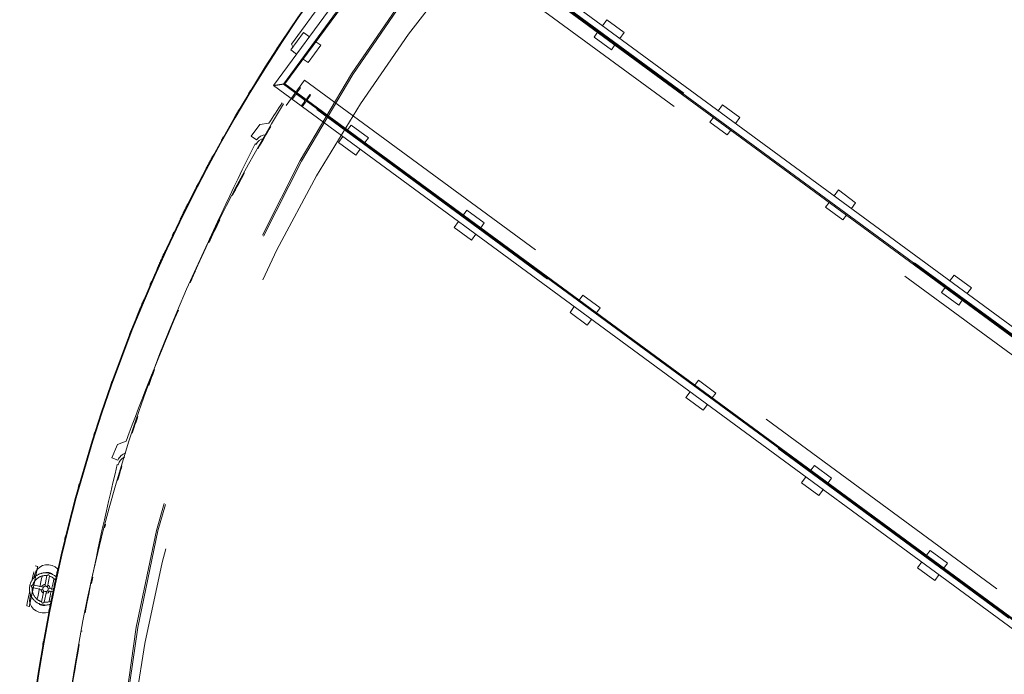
# Model space of a CAD drawing. Header units: metres. Extents: x 135583 to 135939, y 457896 to 458258.
# Tile 452 of 599: x 135723.09 to 135729.97, y 458055.13 to 458059.71. Entities that reach past the tile are written whole.
import ezdxf

# ---------------------------------------------------------------- set-up
doc = ezdxf.new("R2010")
doc.units = ezdxf.units.M
doc.linetypes.add('Hidden', pattern=[4, 2, -2])
doc.layers.add('NIEUWE INSTALLATIE', color=250, linetype='Continuous', lineweight=0)

msp = doc.modelspace()

# ---------------------------------------------------------------- linework, layer by layer
at = {"layer": 'NIEUWE INSTALLATIE'}
for p, q in [((135725.8662, 458060.6173), (135724.8596, 458059.2473)), ((135733.1738, 458055.2485), (135725.8662, 458060.6173)), ((135724.9295, 458059.258), (135725.8769, 458060.5474)), ((135725.8786, 458060.5362), (135724.9407, 458059.2597)), ((135725.8769, 458060.5474), (135733.1845, 458055.1786)), ((135733.1862, 458055.1674), (135725.8786, 458060.5362)), ((135725.6266, 458060.4095), (135724.9864, 458059.538)), ((135727.1892, 458059.7073), (135727.1591, 458059.6663)), ((135727.3101, 458059.6185), (135727.1892, 458059.7073)), ((135725.0698, 458059.6178), (135724.981, 458059.4969)), ((135725.1113, 458059.5873), (135725.0698, 458059.6178)), ((135727.1253, 458059.6203), (135727.1004, 458059.5864)), ((135727.28, 458059.5775), (135727.3101, 458059.6185)), ((135724.9864, 458059.538), (135724.997, 458059.5187)), ((135725.1907, 458059.529), (135725.1568, 458059.5538)), ((135727.1004, 458059.5864), (135727.2213, 458059.4976)), ((135724.981, 458059.4969), (135725.0223, 458059.4666)), ((135725.1019, 458059.4081), (135725.1907, 458059.529)), ((135727.2213, 458059.4976), (135727.2462, 458059.5315)), ((135725.068, 458059.433), (135725.1019, 458059.4081)), ((135724.8596, 458059.2473), (135732.1673, 458053.8785)), ((135724.9295, 458059.258), (135724.9407, 458059.2597)), ((135732.2372, 458053.8892), (135724.9295, 458059.258)), ((135724.9407, 458059.2597), (135732.2484, 458053.8909)), ((135727.9984, 458059.1129), (135727.9683, 458059.0719)), ((135728.1192, 458059.0241), (135727.9984, 458059.1129)), ((135727.9344, 458059.0258), (135727.9095, 458058.992)), ((135727.9095, 458058.992), (135728.0304, 458058.9032)), ((135728.0891, 458058.9831), (135728.1192, 458059.0241)), ((135724.765, 458058.975), (135724.7058, 458058.8944)), ((135724.8279, 458058.9846), (135724.765, 458058.975)), ((135725.4032, 458058.972), (135725.3783, 458058.9382)), ((135725.5241, 458058.8832), (135725.4032, 458058.972)), ((135728.0304, 458058.9032), (135728.0553, 458058.937)), ((135724.7058, 458058.8944), (135724.7421, 458058.8677)), ((135725.3445, 458058.8921), (135725.3144, 458058.8512)), ((135725.3144, 458058.8512), (135725.4353, 458058.7623)), ((135725.4992, 458058.8494), (135725.5241, 458058.8832)), ((135724.7384, 458058.8367), (135724.7315, 458058.8397)), ((135725.4353, 458058.7623), (135725.4654, 458058.8033)), ((135728.8075, 458058.5184), (135728.7774, 458058.4774)), ((135728.9284, 458058.4296), (135728.8075, 458058.5184)), ((135726.2123, 458058.3776), (135726.1875, 458058.3437)), ((135726.3332, 458058.2888), (135726.2123, 458058.3776)), ((135728.7435, 458058.4314), (135728.7187, 458058.3975)), ((135728.7187, 458058.3975), (135728.8396, 458058.3087)), ((135728.8983, 458058.3886), (135728.9284, 458058.4296)), ((135726.1536, 458058.2977), (135726.1235, 458058.2567)), ((135728.8396, 458058.3087), (135728.8644, 458058.3426)), ((135726.1235, 458058.2567), (135726.2444, 458058.1679)), ((135726.3083, 458058.2549), (135726.3332, 458058.2888)), ((135726.2444, 458058.1679), (135726.2745, 458058.2089)), ((135729.6166, 458057.924), (135729.585, 458057.881)), ((135729.7375, 458057.8352), (135729.6166, 458057.924)), ((135729.5527, 458057.8369), (135729.5278, 458057.8031)), ((135729.7059, 458057.7922), (135729.7375, 458057.8352)), ((135727.0214, 458057.7832), (135726.9966, 458057.7493)), ((135727.1423, 458057.6943), (135727.0214, 458057.7832)), ((135729.5278, 458057.8031), (135729.6487, 458057.7143)), ((135729.6487, 458057.7143), (135729.6735, 458057.7481)), ((135726.9627, 458057.7032), (135726.9326, 458057.6623)), ((135727.1175, 458057.6605), (135727.1423, 458057.6943)), ((135726.9326, 458057.6623), (135727.0535, 458057.5735)), ((135727.0535, 458057.5735), (135727.0836, 458057.6144)), ((135727.8306, 458057.1887), (135727.8057, 458057.1549)), ((135727.9514, 458057.0999), (135727.8306, 458057.1887)), ((135727.7719, 458057.1088), (135727.7418, 458057.0678)), ((135727.7418, 458057.0678), (135727.8626, 458056.979)), ((135727.9266, 458057.066), (135727.9514, 458057.0999)), ((135727.8626, 458056.979), (135727.8927, 458057.02)), ((135723.7716, 458056.7398), (135723.7319, 458056.648)), ((135723.8308, 458056.7631), (135723.7716, 458056.7398)), ((135723.7319, 458056.648), (135723.7731, 458056.6301)), ((135723.7764, 458056.5991), (135723.769, 458056.6004)), ((135728.6397, 458056.5943), (135728.6148, 458056.5604)), ((135728.7606, 458056.5055), (135728.6397, 458056.5943)), ((135728.5825, 458056.5164), (135728.5509, 458056.4734)), ((135728.5509, 458056.4734), (135728.6718, 458056.3846)), ((135728.7357, 458056.4716), (135728.7606, 458056.5055)), ((135728.6718, 458056.3846), (135728.7033, 458056.4276)), ((135729.4488, 458055.9998), (135729.4239, 458055.966)), ((135729.5697, 458055.911), (135729.4488, 458055.9998)), ((135723.213, 458055.8882), (135723.1944, 458055.8921)), ((135729.3907, 458055.9207), (135729.36, 458055.8789)), ((135729.5448, 458055.8772), (135729.5697, 458055.911)), ((135723.1924, 458055.8337), (135723.187, 458055.8076)), ((135723.2778, 458055.8241), (135723.2621, 458055.7492)), ((135729.36, 458055.8789), (135729.4809, 458055.7901)), ((135729.4809, 458055.7901), (135729.5115, 458055.8318)), ((135723.1775, 458055.7624), (135723.1761, 458055.7557)), ((135723.2539, 458055.7438), (135723.1789, 458055.7594)), ((135723.2807, 458055.7453), (135723.2964, 458055.8202)), ((135723.1631, 458055.6935), (135723.1576, 458055.6673)), ((135723.174, 458055.7454), (135723.1727, 458055.7394)), ((135723.175, 458055.7408), (135723.25, 458055.7252)), ((135723.2554, 458055.717), (135723.2397, 458055.642)), ((135723.2583, 458055.6381), (135723.274, 458055.7131)), ((135723.2822, 458055.7184), (135723.3163, 458055.7113)), ((135723.3243, 458055.729), (135723.2861, 458055.737)), ((135723.1361, 458055.6131), (135723.1547, 458055.6092)), ((135723.5204, 458055.4336), (135723.5211, 458055.4378))]:
    msp.add_line(p, q, dxfattribs=at)
at = {"layer": 'NIEUWE INSTALLATIE', "linetype": 'Hidden'}
for p, q in [((135743.8392, 458047.3434), (135725.9571, 458060.481)), ((135743.8392, 458047.3434), (135725.9571, 458060.481)), ((135743.8463, 458047.3531), (135725.9642, 458060.4907)), ((135743.8463, 458047.3531), (135725.9642, 458060.4907)), ((135743.7776, 458047.2596), (135725.8955, 458060.3972)), ((135743.7776, 458047.2596), (135725.8955, 458060.3972)), ((135724.9482, 458059.1078), (135725.0785, 458059.2851)), ((135724.9482, 458059.1078), (135725.0785, 458059.2851)), ((135725.0785, 458059.2851), (135742.9605, 458046.1475)), ((135725.0785, 458059.2851), (135742.9605, 458046.1475)), ((135742.899, 458046.0636), (135725.0169, 458059.2013)), ((135742.899, 458046.0636), (135725.0169, 458059.2013)), ((135725.0284, 458059.2034), (135725.0494, 458059.232)), ((135725.0284, 458059.2034), (135725.0494, 458059.232)), ((135725.0494, 458059.232), (135725.0429, 458059.2367)), ((135725.0494, 458059.232), (135725.0429, 458059.2367)), ((135724.9902, 458059.1514), (135725.0112, 458059.18)), ((135724.9902, 458059.1514), (135725.0112, 458059.18)), ((135742.8919, 458046.054), (135725.0098, 458059.1916)), ((135742.8919, 458046.054), (135725.0098, 458059.1916)), ((135725.028, 458059.1826), (135725.0731, 458059.1494)), ((135725.028, 458059.1826), (135725.0731, 458059.1494)), ((135725.0761, 458059.1534), (135725.0309, 458059.1866)), ((135725.0761, 458059.1534), (135725.0309, 458059.1866)), ((135725.0757, 458059.1326), (135725.0547, 458059.104)), ((135725.0757, 458059.1326), (135725.0547, 458059.104)), ((135725.0611, 458059.0993), (135725.1203, 458059.1799)), ((135725.0611, 458059.0993), (135725.1203, 458059.1799)), ((135725.1139, 458059.1846), (135725.0928, 458059.156)), ((135725.1139, 458059.1846), (135725.0928, 458059.156)), ((135725.1203, 458059.1799), (135725.1139, 458059.1846)), ((135725.1203, 458059.1799), (135725.1139, 458059.1846)), ((135724.6242, 458059.0867), (135724.6248, 458059.0878)), ((135724.4993, 458058.8692), (135724.508, 458058.8848)), ((135724.4409, 458058.7636), (135724.4432, 458058.7678)), ((135724.3224, 458058.5401), (135724.3279, 458058.5508)), ((135724.1567, 458058.2053), (135724.1588, 458058.2098))]:
    msp.add_line(p, q, dxfattribs=at)
at = {"layer": 'NIEUWE INSTALLATIE', "flags": 128}
for points in [[(135723.3525, 458055.8718), (135723.3346, 458055.8852), (135723.3139, 458055.8946), (135723.2915, 458055.8993), (135723.2687, 458055.899), (135723.2469, 458055.8938), (135723.2273, 458055.884), (135723.2112, 458055.8702), (135723.1993, 458055.8531), (135723.1924, 458055.8337)], [(135723.3436, 458055.8144), (135723.3402, 458055.8174), (135723.3367, 458055.8202), (135723.3331, 458055.8229), (135723.3294, 458055.8254), (135723.3256, 458055.8278), (135723.3216, 458055.83), (135723.3176, 458055.8321), (135723.3136, 458055.834), (135723.3094, 458055.8357), (135723.3052, 458055.8373), (135723.3009, 458055.8387), (135723.2966, 458055.8399), (135723.2922, 458055.841), (135723.2878, 458055.8419), (135723.2834, 458055.8426), (135723.2789, 458055.8431), (135723.2744, 458055.8434), (135723.2699, 458055.8436), (135723.2654, 458055.8436), (135723.2609, 458055.8434), (135723.2564, 458055.843), (135723.252, 458055.8425), (135723.2475, 458055.8417), (135723.2431, 458055.8408), (135723.2388, 458055.8397), (135723.2344, 458055.8385), (135723.2302, 458055.8371), (135723.226, 458055.8355), (135723.2218, 458055.8337), (135723.2178, 458055.8318), (135723.2138, 458055.8297), (135723.2099, 458055.8274), (135723.2061, 458055.825), (135723.2024, 458055.8225), (135723.1988, 458055.8198), (135723.1953, 458055.8169), (135723.1919, 458055.8139), (135723.1887, 458055.8108), (135723.1855, 458055.8076), (135723.1825, 458055.8042), (135723.1797, 458055.8008), (135723.177, 458055.7972), (135723.1744, 458055.7935), (135723.172, 458055.7897), (135723.1697, 458055.7858), (135723.1676, 458055.7818), (135723.1657, 458055.7778), (135723.1639, 458055.7736), (135723.1623, 458055.7694), (135723.1608, 458055.7652), (135723.1595, 458055.7609), (135723.1584, 458055.7565), (135723.1579, 458055.7541)], [(135723.1789, 458055.7594), (135723.1801, 458055.763), (135723.1815, 458055.7665), (135723.183, 458055.7699), (135723.1846, 458055.7733), (135723.1863, 458055.7766), (135723.1882, 458055.7798), (135723.1902, 458055.783), (135723.1924, 458055.786), (135723.1946, 458055.789), (135723.197, 458055.7919), (135723.1995, 458055.7947), (135723.2021, 458055.7974), (135723.2048, 458055.8), (135723.2076, 458055.8024), (135723.2105, 458055.8048), (135723.2135, 458055.807), (135723.2166, 458055.8092), (135723.2197, 458055.8112), (135723.223, 458055.813), (135723.2263, 458055.8148), (135723.2296, 458055.8164), (135723.2331, 458055.8178), (135723.2366, 458055.8192), (135723.2401, 458055.8204), (135723.2437, 458055.8214), (135723.2473, 458055.8223), (135723.251, 458055.8231), (135723.2547, 458055.8237), (135723.2584, 458055.8241), (135723.2621, 458055.8244), (135723.2659, 458055.8246), (135723.2696, 458055.8246), (135723.2734, 458055.8245), (135723.2771, 458055.8242), (135723.2778, 458055.8241)], [(135723.2443, 458055.8229), (135723.2433, 458055.8179), (135723.2402, 458055.8034), (135723.2356, 458055.7813), (135723.2299, 458055.7542), (135723.2281, 458055.7453)], [(135723.1579, 458055.7541), (135723.1571, 458055.7497), (135723.1564, 458055.7453), (135723.1559, 458055.7408), (135723.1556, 458055.7363), (135723.1555, 458055.7318), (135723.1556, 458055.7273), (135723.1558, 458055.7228), (135723.1563, 458055.7183), (135723.1569, 458055.7139), (135723.1576, 458055.7094), (135723.1586, 458055.705), (135723.1597, 458055.7007), (135723.161, 458055.6964), (135723.1625, 458055.6921), (135723.1641, 458055.6879), (135723.166, 458055.6838), (135723.1679, 458055.6798), (135723.1701, 458055.6758), (135723.1724, 458055.6719), (135723.1748, 458055.6682), (135723.1774, 458055.6645), (135723.1801, 458055.6609), (135723.183, 458055.6574), (135723.186, 458055.6541), (135723.1892, 458055.6509), (135723.1924, 458055.6478), (135723.1958, 458055.6448), (135723.1993, 458055.642), (135723.203, 458055.6393), (135723.2067, 458055.6368), (135723.2105, 458055.6344), (135723.2144, 458055.6322), (135723.2184, 458055.6301), (135723.2225, 458055.6282), (135723.2266, 458055.6265), (135723.2308, 458055.6249), (135723.2351, 458055.6235), (135723.2395, 458055.6223), (135723.2438, 458055.6212), (135723.2482, 458055.6204), (135723.2527, 458055.6197), (135723.2572, 458055.6191), (135723.2616, 458055.6188), (135723.2661, 458055.6186), (135723.2706, 458055.6186), (135723.2751, 458055.6188), (135723.2796, 458055.6192), (135723.2841, 458055.6198), (135723.2885, 458055.6205), (135723.2929, 458055.6214), (135723.2973, 458055.6225), (135723.3016, 458055.6237)], [(135723.2964, 458055.8202), (135723.2999, 458055.819), (135723.3034, 458055.8177), (135723.3068, 458055.8162), (135723.3102, 458055.8146), (135723.3135, 458055.8128), (135723.3167, 458055.8109), (135723.3199, 458055.8089), (135723.3229, 458055.8068), (135723.3259, 458055.8045), (135723.3288, 458055.8022), (135723.3316, 458055.7997), (135723.3343, 458055.7971), (135723.3369, 458055.7944), (135723.3394, 458055.7916)], [(135723.3103, 458055.7282), (135723.3122, 458055.737), (135723.3178, 458055.7641), (135723.3225, 458055.7863), (135723.3255, 458055.8007), (135723.3265, 458055.8057)], [(135723.2397, 458055.642), (135723.2362, 458055.6432), (135723.2327, 458055.6446), (135723.2292, 458055.646), (135723.2259, 458055.6477), (135723.2226, 458055.6494), (135723.2193, 458055.6513), (135723.2162, 458055.6533), (135723.2131, 458055.6554), (135723.2101, 458055.6577), (135723.2072, 458055.6601), (135723.2044, 458055.6626), (135723.2018, 458055.6652), (135723.1992, 458055.6679), (135723.1967, 458055.6707), (135723.1943, 458055.6736), (135723.1921, 458055.6766), (135723.19, 458055.6796), (135723.188, 458055.6828), (135723.1861, 458055.686), (135723.1844, 458055.6894), (135723.1828, 458055.6927), (135723.1813, 458055.6962), (135723.18, 458055.6997), (135723.1788, 458055.7032), (135723.1777, 458055.7068), (135723.1768, 458055.7104), (135723.1761, 458055.7141), (135723.1755, 458055.7178), (135723.175, 458055.7215), (135723.1747, 458055.7252), (135723.1746, 458055.729), (135723.1745, 458055.7327), (135723.1747, 458055.7364), (135723.175, 458055.7402), (135723.175, 458055.7408)], [(135723.2257, 458055.7341), (135723.2239, 458055.7253), (135723.2182, 458055.6981), (135723.2136, 458055.676), (135723.2106, 458055.6615), (135723.2095, 458055.6565)], [(135723.2917, 458055.6393), (135723.2928, 458055.6443), (135723.2958, 458055.6588), (135723.3004, 458055.6809), (135723.3061, 458055.7081), (135723.308, 458055.7169)], [(135723.1576, 458055.6673), (135723.1562, 458055.6469), (135723.1602, 458055.6265), (135723.1695, 458055.6073), (135723.1835, 458055.5905), (135723.2014, 458055.577), (135723.2222, 458055.5677), (135723.2446, 458055.563), (135723.2674, 458055.5632), (135723.2892, 458055.5684)], [(135723.3064, 458055.6459), (135723.303, 458055.6444), (135723.2995, 458055.6431), (135723.2959, 458055.6419), (135723.2923, 458055.6408), (135723.2887, 458055.6399), (135723.285, 458055.6392), (135723.2814, 458055.6386), (135723.2776, 458055.6381), (135723.2739, 458055.6378), (135723.2702, 458055.6376), (135723.2664, 458055.6376), (135723.2627, 458055.6378), (135723.259, 458055.6381), (135723.2583, 458055.6381)]]:
    msp.add_lwpolyline(points, dxfattribs=at)
at = {"layer": 'NIEUWE INSTALLATIE'}
for centre, radius, start, end in [((135734.1873, 458053.4492), 11.1, 53.74843, 260.84537), ((135734.1873, 458053.4492), 11.095, 53.74843, 260.85002), ((135742.6544, 458047.2922), 21.3189, 146.28032, 146.73907), ((135734.1873, 458053.4492), 10.855, 148.50552, 175.92804), ((135734.1873, 458053.4492), 10.85, 149.46251, 150.41341), ((135743.8122, 458049.3306), 21.3189, 153.51007, 156.38788), ((135734.1873, 458053.4492), 10.85, 151.42466, 152.37553), ((135734.1873, 458053.4492), 10.85, 153.38681, 154.33766), ((135734.1873, 458053.4492), 10.85, 155.4853, 155.93243), ((135743.8122, 458049.3306), 21.3189, 156.94445, 159.59621), ((135734.1873, 458053.4492), 10.85, 159.41481, 160.04319), ((135734.1873, 458053.4492), 10.85, 161.26148, 161.906), ((135744.4873, 458051.5756), 21.3189, 166.36722, 169.21619), ((135734.1873, 458053.4492), 10.85, 163.16837, 163.73767), ((135734.1873, 458053.4492), 10.85, 165.40383, 165.53868), ((135723.268, 458055.7311), 0.032, 93.196, 153.196), ((135723.268, 458055.7311), 0.032, 3.196, 63.196), ((135734.1873, 458053.4492), 10.85, 167.41826, 167.65239), ((135744.4873, 458051.5756), 21.3189, 169.82472, 172.45336)]:
    msp.add_arc(centre, radius, start, end, dxfattribs=at)
at = {"layer": 'NIEUWE INSTALLATIE', "linetype": 'Hidden'}
for centre, radius, start, end in [((135734.1873, 458053.4492), 10.4012, 323.696, 143.696), ((135734.1873, 458053.4492), 10.4012, 323.696, 143.696), ((135734.3898, 458053.6112), 10.65, 143.696, 323.696), ((135734.3898, 458053.6112), 10.65, 143.696, 323.696), ((135734.3898, 458053.6112), 10.64, 143.696, 323.696), ((135734.3898, 458053.6112), 10.64, 143.696, 323.696), ((135734.1873, 458053.4492), 10.4012, 143.696, 195.25243), ((135734.1873, 458053.4492), 10.4012, 143.696, 195.25243), ((135734.1873, 458053.4492), 11.1012, 146.75983, 146.92395), ((135734.1873, 458053.4492), 11.1012, 146.75983, 146.92395), ((135734.1873, 458053.4492), 11.1012, 148.70078, 148.86269), ((135734.1873, 458053.4492), 11.1012, 148.70078, 148.86269), ((135734.1873, 458053.4492), 11.1012, 148.72869, 148.84593), ((135725.038, 458059.1963), 0.012, 143.696, 233.696), ((135725.038, 458059.1963), 0.012, 143.696, 233.696), ((135734.1873, 458053.4492), 11.1012, 149.49602, 149.76157), ((135734.1873, 458053.4492), 11.1012, 150.64176, 150.80143), ((135734.1873, 458053.4492), 11.1012, 150.64176, 150.80143), ((135734.1873, 458053.4492), 11.1012, 151.41362, 151.97842), ((135734.1873, 458053.4492), 11.1012, 152.58279, 152.74016), ((135734.1873, 458053.4492), 11.1012, 152.58279, 152.74016), ((135734.1873, 458053.4492), 11.1012, 153.33123, 154.01298), ((135734.1873, 458053.4492), 11.1012, 154.52386, 154.67889), ((135734.1873, 458053.4492), 11.1012, 154.52386, 154.67889), ((135734.1873, 458053.4492), 11.1012, 155.24885, 155.99281), ((135734.1873, 458053.4492), 11.1012, 156.46498, 156.6176), ((135734.1873, 458053.4492), 11.1012, 156.46498, 156.6176), ((135734.1873, 458053.4492), 11.1012, 157.16649, 157.94898), ((135734.1873, 458053.4492), 11.1012, 158.40613, 158.55631), ((135734.1873, 458053.4492), 11.1012, 158.40613, 158.55631), ((135734.1873, 458053.4492), 11.1012, 160.34734, 160.49502), ((135734.1873, 458053.4492), 11.1012, 160.34734, 160.49502), ((135734.1873, 458053.4492), 11.1012, 162.28859, 162.43371), ((135734.1873, 458053.4492), 11.1012, 162.28859, 162.43371), ((135734.1873, 458053.4492), 11.1012, 164.22989, 164.3724), ((135734.1873, 458053.4492), 11.1012, 164.22989, 164.3724), ((135734.1873, 458053.4492), 11.1012, 166.17124, 166.31108), ((135734.1873, 458053.4492), 11.1012, 166.17124, 166.31108), ((135734.1873, 458053.4492), 11.1012, 167.40597, 168.06791), ((135734.1873, 458053.4492), 11.1012, 167.40597, 168.06791), ((135734.1873, 458053.4492), 11.1012, 168.27261, 168.9892), ((135734.1873, 458053.4492), 11.1012, 168.27261, 168.9892), ((135734.1873, 458053.4492), 11.1012, 168.11263, 168.24976), ((135734.1873, 458053.4492), 11.1012, 168.11263, 168.24976), ((135734.1873, 458053.4492), 11.1012, 170.05408, 170.18842), ((135734.1873, 458053.4492), 11.1012, 170.05408, 170.18842)]:
    msp.add_arc(centre, radius, start, end, dxfattribs=at)
for centre, major_axis, start_param, end_param in [((135725.0209, 458059.1729), (-0.0111, -0.0045), 3.695167, 5.265963), ((135725.0209, 458059.1729), (-0.0111, -0.0045), 3.695167, 5.265963), ((135725.066, 458059.1397), (-0.0018, 0.0119), 3.926991, 5.497787), ((135725.066, 458059.1397), (-0.0018, 0.0119), 3.926991, 5.497787), ((135725.0832, 458059.1631), (-0.0018, 0.0119), 2.356195, 3.926991), ((135725.0832, 458059.1631), (-0.0018, 0.0119), 2.356195, 3.926991)]:
    msp.add_ellipse(centre, major_axis=major_axis, ratio=1, start_param=start_param, end_param=end_param, dxfattribs=at)
at = {"layer": 'NIEUWE INSTALLATIE'}
for centre, major_axis, ratio, start_param, end_param in [((135724.8026, 458058.8089), (0.0562, 0.0417), 1, 1.047198, 2.094396), ((135724.8088, 458058.8236), (0.0747, 0.0287), 1, 1.213125, 2.190619), ((135723.848, 458056.6019), (0.0664, 0.0446), 1, 1.213125, 2.190619), ((135723.8452, 458056.5862), (0.0054, -0.0698), 1, 3.403954, 4.450028), ((135723.1838, 458055.7487), (0.0292, 0.1395), 0.000001, 3.926991, 9.424778), ((135723.1652, 458055.7526), (0.0292, 0.1395), 0.000001, 0.785398, 1.303122), ((135723.1652, 458055.7526), (0.0292, 0.1395), 0.000001, 1.848612, 3.472192), ((135723.268, 458055.7311), (-0.0147, 0.0284), 1, 1.148122, 2.195319), ((135723.268, 458055.7311), (-0.0005, 0.019), 1, 1.338973, 2.909769), ((135723.268, 458055.7311), (0.0081, 0.0172), 1, 0.231824, 1.80262), ((135723.268, 458055.7311), (-0.0157, 0.0107), 1, 1.963495, 3.534292), ((135723.268, 458055.7311), (-0.0259, 0.0188), 1, 2.25527, 3.302468), ((135723.268, 458055.7311), (0.0187, 0.0035), 1, 5.890486, 7.461283)]:
    msp.add_ellipse(centre, major_axis=major_axis, ratio=ratio, start_param=start_param, end_param=end_param, dxfattribs=at)
msp.add_ellipse((135723.1838, 458055.7487), major_axis=(0.0292, 0.1395), ratio=0.000001, dxfattribs=at)
for points, knots in [([(135724.8596, 458059.2473), (135724.8597, 458059.2473), (135724.8602, 458059.2474), (135724.8622, 458059.2477), (135724.8642, 458059.248), (135724.8664, 458059.2483), (135724.8683, 458059.2486), (135724.8704, 458059.2489), (135724.8733, 458059.2494), (135724.8764, 458059.2499), (135724.8791, 458059.2503), (135724.8812, 458059.2506), (135724.8834, 458059.2509), (135724.8855, 458059.2513), (135724.8878, 458059.2516), (135724.89, 458059.2519), (135724.8923, 458059.2523), (135724.8946, 458059.2526), (135724.8969, 458059.253), (135724.8992, 458059.2533), (135724.9014, 458059.2537), (135724.9036, 458059.254), (135724.9058, 458059.2544), (135724.908, 458059.2547), (135724.9101, 458059.255), (135724.9121, 458059.2553), (135724.914, 458059.2556), (135724.9165, 458059.256), (135724.9188, 458059.2563), (135724.9209, 458059.2567), (135724.9228, 458059.257), (135724.9249, 458059.2573), (135724.927, 458059.2576), (135724.9289, 458059.2579), (135724.9295, 458059.258), (135724.9295, 458059.258)], [0, 0, 0, 0, 0.083333, 0.125, 0.166667, 0.208333, 0.229167, 0.25, 0.291667, 0.333333, 0.354167, 0.375, 0.395833, 0.416667, 0.4375, 0.458333, 0.479167, 0.5, 0.520833, 0.541667, 0.5625, 0.583333, 0.604167, 0.625, 0.645833, 0.666667, 0.6875, 0.708333, 0.75, 0.770833, 0.791667, 0.833333, 0.875, 0.916667, 1, 1, 1, 1]), ([(135723.2891, 458055.8319), (135723.2884, 458055.8315), (135723.2869, 458055.8305), (135723.2851, 458055.8293), (135723.2839, 458055.8285), (135723.2832, 458055.828), (135723.2828, 458055.8277), (135723.2823, 458055.8273), (135723.2818, 458055.827), (135723.2813, 458055.8267), (135723.2809, 458055.8264), (135723.2805, 458055.8261), (135723.2801, 458055.8258), (135723.2797, 458055.8255), (135723.2793, 458055.8252), (135723.279, 458055.825), (135723.2787, 458055.8248), (135723.2784, 458055.8246), (135723.2782, 458055.8244), (135723.278, 458055.8243), (135723.2778, 458055.8242), (135723.2778, 458055.8241), (135723.2778, 458055.8241)], [0, 0, 0, 0, 0.142857, 0.285714, 0.357143, 0.392857, 0.428571, 0.464286, 0.5, 0.535714, 0.571429, 0.607143, 0.642857, 0.678571, 0.714286, 0.75, 0.785714, 0.821429, 0.857143, 0.892857, 0.928571, 1, 1, 1, 1]), ([(135723.2778, 458055.8241), (135723.2778, 458055.8241), (135723.2778, 458055.8242), (135723.278, 458055.8243), (135723.2781, 458055.8244), (135723.2782, 458055.8244)], [0, 0, 0, 0, 0.0714286, 0.1071429, 0.1428571, 0.1428571, 0.1428571, 0.1428571]), ([(135723.2964, 458055.8202), (135723.2964, 458055.8202), (135723.2963, 458055.8203), (135723.2962, 458055.8205), (135723.2961, 458055.8207), (135723.2959, 458055.8209), (135723.2958, 458055.8212), (135723.2956, 458055.8215), (135723.2954, 458055.8218), (135723.2953, 458055.8221), (135723.2951, 458055.8223), (135723.2949, 458055.8227), (135723.2947, 458055.8231), (135723.2944, 458055.8235), (135723.2941, 458055.824), (135723.2938, 458055.8245), (135723.2935, 458055.825), (135723.2933, 458055.8253), (135723.2932, 458055.8255)], [0, 0, 0, 0, 0.0714286, 0.1071429, 0.1428571, 0.1785714, 0.2142857, 0.25, 0.2857143, 0.3035714, 0.3214286, 0.3571429, 0.3928571, 0.4285714, 0.4642857, 0.5, 0.5357143, 0.5714286, 0.5714286, 0.5714286, 0.5714286]), ([(135723.175, 458055.7408), (135723.175, 458055.7408), (135723.175, 458055.7409), (135723.1749, 458055.7411), (135723.1747, 458055.7413), (135723.1746, 458055.7415), (135723.1744, 458055.7418), (135723.1741, 458055.7421), (135723.1739, 458055.7424), (135723.1737, 458055.7428), (135723.1734, 458055.7431), (135723.1731, 458055.7436), (135723.1728, 458055.744), (135723.1725, 458055.7444), (135723.1721, 458055.7449), (135723.1718, 458055.7454), (135723.1715, 458055.7458), (135723.1711, 458055.7463), (135723.1707, 458055.747), (135723.1698, 458055.7482), (135723.1686, 458055.75), (135723.1677, 458055.7515), (135723.1672, 458055.7522)], [-1, -1, -1, -1, -0.928571, -0.892857, -0.857143, -0.821429, -0.785714, -0.75, -0.714286, -0.678571, -0.642857, -0.607143, -0.571429, -0.535714, -0.5, -0.464286, -0.428571, -0.392857, -0.357143, -0.285714, -0.142857, 0, 0, 0, 0]), ([(135723.1694, 458055.7536), (135723.1698, 458055.7538), (135723.1704, 458055.7542), (135723.1712, 458055.7547), (135723.1717, 458055.7551), (135723.1722, 458055.7554), (135723.1729, 458055.7558), (135723.1736, 458055.7562), (135723.1742, 458055.7566), (135723.1747, 458055.7569), (135723.1751, 458055.7572), (135723.1754, 458055.7574), (135723.1756, 458055.7575)], [-0.8571429, -0.8571429, -0.8571429, -0.8571429, -0.7857143, -0.7321429, -0.7053571, -0.6785714, -0.625, -0.5714286, -0.5357143, -0.5, -0.4642857, -0.4285714, -0.4285714, -0.4285714, -0.4285714]), ([(135723.1773, 458055.7585), (135723.1774, 458055.7585), (135723.1776, 458055.7587), (135723.1779, 458055.7589), (135723.1782, 458055.759), (135723.1785, 458055.7592), (135723.1787, 458055.7593), (135723.1788, 458055.7594), (135723.1789, 458055.7594), (135723.1789, 458055.7594)], [-0.2857143, -0.2857143, -0.2857143, -0.2857143, -0.25, -0.2142857, -0.1785714, -0.1428571, -0.1071429, -0.0714286, 0, 0, 0, 0]), ([(135723.1789, 458055.7594), (135723.1789, 458055.7594), (135723.1788, 458055.7594), (135723.1787, 458055.7593), (135723.1785, 458055.7592), (135723.1785, 458055.7592)], [-1, -1, -1, -1, -0.9285714, -0.8928571, -0.8571429, -0.8571429, -0.8571429, -0.8571429]), ([(135723.2961, 458055.8207), (135723.2961, 458055.8206), (135723.2962, 458055.8205), (135723.2963, 458055.8203), (135723.2964, 458055.8202), (135723.2964, 458055.8202)], [0.8571429, 0.8571429, 0.8571429, 0.8571429, 0.8928571, 0.9285714, 1, 1, 1, 1]), ([(135723.1747, 458055.7413), (135723.1748, 458055.7412), (135723.1749, 458055.7411), (135723.175, 458055.7409), (135723.175, 458055.7408), (135723.175, 458055.7408)], [-0.1428571, -0.1428571, -0.1428571, -0.1428571, -0.1071429, -0.0714286, 0, 0, 0, 0]), ([(135723.2729, 458055.7128), (135723.2728, 458055.7127), (135723.2727, 458055.7127), (135723.2724, 458055.7126), (135723.2721, 458055.7125), (135723.2717, 458055.7125), (135723.2714, 458055.7124), (135723.271, 458055.7123), (135723.2706, 458055.7123), (135723.2702, 458055.7122), (135723.2697, 458055.7122), (135723.2693, 458055.7122), (135723.2688, 458055.7121), (135723.2683, 458055.7121), (135723.2678, 458055.7121), (135723.2671, 458055.7121), (135723.2659, 458055.7122), (135723.2648, 458055.7124), (135723.2641, 458055.7125)], [0.2857143, 0.2857143, 0.2857143, 0.2857143, 0.3214286, 0.3571429, 0.3928571, 0.4285714, 0.4642857, 0.5, 0.5357143, 0.5714286, 0.6071429, 0.6428571, 0.6785714, 0.7142857, 0.75, 0.7857143, 0.8571429, 1, 1, 1, 1]), ([(135723.2643, 458055.7498), (135723.2645, 458055.7498), (135723.2647, 458055.7498), (135723.2651, 458055.7499), (135723.2655, 458055.7499), (135723.2659, 458055.75), (135723.2663, 458055.75), (135723.2668, 458055.7501), (135723.2673, 458055.7501), (135723.2677, 458055.7501), (135723.2682, 458055.7501), (135723.2689, 458055.7501), (135723.2701, 458055.75), (135723.2712, 458055.7499), (135723.2719, 458055.7497)], [0.4285714, 0.4285714, 0.4285714, 0.4285714, 0.4642857, 0.5, 0.5357143, 0.5714286, 0.6071429, 0.6428571, 0.6785714, 0.7142857, 0.75, 0.7857143, 0.8571429, 1, 1, 1, 1]), ([(135723.2719, 458055.7497), (135723.2726, 458055.7496), (135723.2737, 458055.7493), (135723.2748, 458055.7489), (135723.2754, 458055.7486), (135723.2757, 458055.7485), (135723.2759, 458055.7484)], [0, 0, 0, 0, 0.1428571, 0.2142857, 0.25, 0.2857143, 0.2857143, 0.2857143, 0.2857143]), ([(135723.2807, 458055.7453), (135723.2807, 458055.7453), (135723.2806, 458055.7454), (135723.2802, 458055.7457), (135723.2799, 458055.7459), (135723.2796, 458055.7461), (135723.2794, 458055.7463), (135723.2792, 458055.7465), (135723.279, 458055.7467), (135723.2789, 458055.7467)], [0, 0, 0, 0, 0.1428571, 0.2142857, 0.2857143, 0.3214286, 0.3571429, 0.3928571, 0.4285714, 0.4285714, 0.4285714, 0.4285714]), ([(135723.2789, 458055.7467), (135723.279, 458055.7467), (135723.2792, 458055.7465), (135723.2794, 458055.7463), (135723.2796, 458055.7461), (135723.2799, 458055.746), (135723.2801, 458055.7458), (135723.2803, 458055.7456), (135723.2806, 458055.7454), (135723.2807, 458055.7453), (135723.2807, 458055.7453)], [0.5714286, 0.5714286, 0.5714286, 0.5714286, 0.6071429, 0.6428571, 0.6785714, 0.7142857, 0.75, 0.7857143, 0.8571429, 1, 1, 1, 1]), ([(135723.2837, 458055.7204), (135723.2837, 458055.7203), (135723.2834, 458055.7199), (135723.2829, 458055.7193), (135723.2826, 458055.7189), (135723.2823, 458055.7186), (135723.2822, 458055.7185), (135723.2822, 458055.7184)], [0.7777778, 0.7777778, 0.7777778, 0.7777778, 0.7916667, 0.8611111, 0.8958333, 0.9305556, 1, 1, 1, 1]), ([(135723.2845, 458055.7216), (135723.2844, 458055.7215), (135723.2844, 458055.7214), (135723.2843, 458055.7214), (135723.2843, 458055.7213)], [0.71573289, 0.71573289, 0.71573289, 0.71573289, 0.72222222, 0.72813202, 0.72813202, 0.72813202, 0.72813202]), ([(135723.2866, 458055.7272), (135723.2868, 458055.7279), (135723.287, 458055.7294), (135723.2871, 458055.7321), (135723.2868, 458055.7343), (135723.2865, 458055.7356), (135723.2864, 458055.7361), (135723.2863, 458055.7365), (135723.2862, 458055.7367), (135723.2861, 458055.737), (135723.2861, 458055.737), (135723.2861, 458055.737)], [0, 0, 0, 0, 0.142857, 0.285714, 0.571429, 0.678571, 0.732143, 0.785714, 0.839286, 0.892857, 1, 1, 1, 1]), ([(135723.2861, 458055.737), (135723.2861, 458055.737), (135723.2861, 458055.7369), (135723.2862, 458055.7367), (135723.2863, 458055.7364), (135723.2863, 458055.7362), (135723.2864, 458055.7361)], [0, 0, 0, 0, 0.0555556, 0.0833333, 0.1111111, 0.1352064, 0.1352064, 0.1352064, 0.1352064]), ([(135723.24, 458055.6416), (135723.2399, 458055.6416), (135723.2398, 458055.6417), (135723.2397, 458055.6419), (135723.2397, 458055.642), (135723.2397, 458055.642)], [0.8571429, 0.8571429, 0.8571429, 0.8571429, 0.8928571, 0.9285714, 1, 1, 1, 1]), ([(135723.2397, 458055.642), (135723.2397, 458055.642), (135723.2397, 458055.6419), (135723.2398, 458055.6417), (135723.24, 458055.6416), (135723.2401, 458055.6413), (135723.2403, 458055.641), (135723.2405, 458055.6407), (135723.2406, 458055.6404), (135723.2408, 458055.6402), (135723.2409, 458055.6399), (135723.2411, 458055.6396), (135723.2414, 458055.6391), (135723.2417, 458055.6387), (135723.242, 458055.6382), (135723.2422, 458055.6377), (135723.2425, 458055.6372), (135723.2428, 458055.6369), (135723.2429, 458055.6367)], [0, 0, 0, 0, 0.0714286, 0.1071429, 0.1428571, 0.1785714, 0.2142857, 0.25, 0.2857143, 0.3035714, 0.3214286, 0.3571429, 0.3928571, 0.4285714, 0.4642857, 0.5, 0.5357143, 0.5714286, 0.5714286, 0.5714286, 0.5714286]), ([(135723.2533, 458055.6346), (135723.2535, 458055.6347), (135723.2538, 458055.6349), (135723.2543, 458055.6352), (135723.2547, 458055.6356), (135723.2552, 458055.6359), (135723.2556, 458055.6362), (135723.256, 458055.6365), (135723.2564, 458055.6367), (135723.2567, 458055.637), (135723.2571, 458055.6372), (135723.2574, 458055.6375), (135723.2577, 458055.6377), (135723.2579, 458055.6378), (135723.2581, 458055.6379), (135723.2582, 458055.6381), (135723.2583, 458055.6381), (135723.2583, 458055.6381)], [0.4285714, 0.4285714, 0.4285714, 0.4285714, 0.4642857, 0.5, 0.5357143, 0.5714286, 0.6071429, 0.6428571, 0.6785714, 0.7142857, 0.75, 0.7857143, 0.8214286, 0.8571429, 0.8928571, 0.9285714, 1, 1, 1, 1]), ([(135723.2583, 458055.6381), (135723.2583, 458055.6381), (135723.2582, 458055.6381), (135723.2581, 458055.6379), (135723.2579, 458055.6379), (135723.2579, 458055.6378)], [0, 0, 0, 0, 0.0714286, 0.1071429, 0.1428571, 0.1428571, 0.1428571, 0.1428571])]:
    msp.add_open_spline(points, degree=3, knots=knots, dxfattribs=at)
for points in [[(135723.2649, 458055.8442), (135723.2676, 458055.8451), (135723.2734, 458055.8465), (135723.2826, 458055.847), (135723.292, 458055.8459), (135723.3011, 458055.8432), (135723.3094, 458055.839), (135723.3141, 458055.8354), (135723.3162, 458055.8334)], [(135723.2919, 458055.8276), (135723.2914, 458055.8283), (135723.291, 458055.829), (135723.2905, 458055.8297)], [(135723.2822, 458055.7184), (135723.2822, 458055.7185), (135723.2823, 458055.7186), (135723.2829, 458055.7192), (135723.2836, 458055.7202), (135723.2845, 458055.7215), (135723.2851, 458055.7227), (135723.2853, 458055.7232)], [(135723.2867, 458055.7348), (135723.2867, 458055.7348), (135723.2867, 458055.7347), (135723.2867, 458055.7346)], [(135723.2869, 458055.7336), (135723.2869, 458055.7335), (135723.2869, 458055.7334), (135723.2869, 458055.7333)], [(135723.2712, 458055.6181), (135723.2684, 458055.6171), (135723.2627, 458055.6157), (135723.2534, 458055.6152), (135723.244, 458055.6163), (135723.235, 458055.619), (135723.2267, 458055.6232), (135723.222, 458055.6268), (135723.2199, 458055.6288)], [(135723.2442, 458055.6347), (135723.2446, 458055.6339), (135723.2451, 458055.6332), (135723.2455, 458055.6325)], [(135723.247, 458055.6303), (135723.2477, 458055.6308), (135723.2492, 458055.6317), (135723.2506, 458055.6327), (135723.2513, 458055.6332)]]:
    msp.add_open_spline(points, degree=3, dxfattribs=at)

doc.saveas('drawing.dxf')
